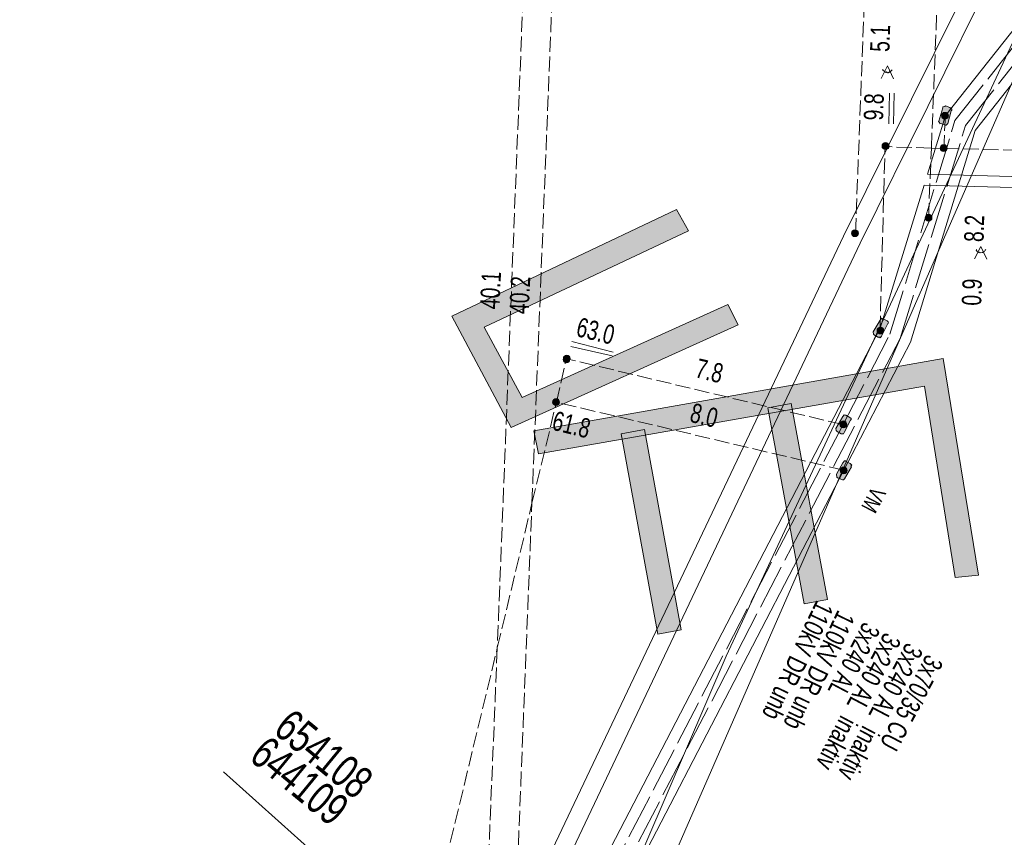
# Model space of a CAD drawing. Header units: metres. Extents: x -740 to 758, y -633 to 854.
# Tile 263 of 656: x -297 to -270, y 301 to 323. Entities that reach past the tile are written whole.
import ezdxf

# ---------------------------------------------------------------- set-up
doc = ezdxf.new("R2010")
doc.units = ezdxf.units.M
doc.header["$MEASUREMENT"] = 0
doc.linetypes.add('1248_208', pattern=[1.456, 1.248, -0.208])
doc.linetypes.add('416_125', pattern=[0.5408, 0.416, -0.1248])
for name, color, linetype in [('Grundkarte.LOVION', 7, 'Continuous'), ('Strom.LOVION', 7, 'Continuous'), ('StromBemass.LOVION', 7, 'Continuous'), ('Telko.LOVION', 7, 'Continuous')]:
    doc.layers.add(name, color=color, linetype=linetype)
doc.styles.add('ERSTELLTER_STIL_1', font='arial.ttf')

msp = doc.modelspace()

# ---------------------------------------------------------------- hatches: boundary and pattern name
at = {"layer": 'Grundkarte.LOVION', "linetype": 'Continuous', "lineweight": 18}
for points in [[(-277.844, 315.37), (-283.505, 312.806), (-284.551, 314.743), (-278.928, 317.392), (-279.252, 317.981), (-285.437, 315.041), (-283.808, 311.979), (-277.553, 314.807)], [(-283.057, 311.254), (-272.422, 313.121), (-271.582, 307.854), (-270.938, 307.917), (-271.906, 313.881), (-283.179, 311.892)], [(-276.738, 312.522), (-275.737, 307.123), (-275.099, 307.244), (-276.1, 312.644)], [(-280.776, 311.802), (-279.764, 306.286), (-279.125, 306.407), (-280.138, 311.924)]]:
    msp.add_hatch(color=254, dxfattribs=at).paths.add_polyline_path(points)
at = {"layer": 'Strom.LOVION', "linetype": 'Continuous', "lineweight": 13}
for points in [[(-271.785, 320.351), (-271.686, 320.701), (-271.672, 320.717), (-271.675, 320.746), (-271.724, 320.786), (-271.846, 320.833), (-271.86, 320.817), (-271.918, 320.811), (-271.915, 320.782), (-272.027, 320.416), (-272.041, 320.4), (-272.008, 320.374), (-272.006, 320.344), (-271.976, 320.347), (-271.869, 320.313), (-271.853, 320.3), (-271.824, 320.303)], [(-273.649, 314.937), (-273.839, 314.609), (-273.833, 314.55), (-273.801, 314.524), (-273.691, 314.46), (-273.678, 314.476), (-273.646, 314.45), (-273.606, 314.498), (-273.433, 314.84), (-273.42, 314.856), (-273.423, 314.886), (-273.455, 314.912), (-273.564, 314.975), (-273.577, 314.959), (-273.61, 314.986)], [(-274.675, 312.28), (-274.865, 311.952), (-274.859, 311.893), (-274.827, 311.867), (-274.717, 311.803), (-274.659, 311.809), (-274.632, 311.841), (-274.459, 312.183), (-274.446, 312.199), (-274.448, 312.229), (-274.481, 312.255), (-274.59, 312.318), (-274.619, 312.315), (-274.636, 312.329)], [(-274.669, 311.01), (-274.845, 310.697), (-274.837, 310.61), (-274.821, 310.596), (-274.698, 310.549), (-274.682, 310.536), (-274.653, 310.539), (-274.626, 310.571), (-274.437, 310.9), (-274.453, 310.913), (-274.426, 310.945), (-274.475, 310.985), (-274.584, 311.048), (-274.6, 311.061), (-274.63, 311.058)]]:
    msp.add_hatch(color=7, dxfattribs=at).paths.add_polyline_path(points)
at = {"layer": 'StromBemass.LOVION', "linetype": 'Continuous', "lineweight": 13}
for points in [[(-271.789, 320.503), (-271.782, 320.513), (-271.776, 320.523), (-271.772, 320.534), (-271.769, 320.545), (-271.768, 320.557), (-271.768, 320.569), (-271.769, 320.58), (-271.772, 320.592), (-271.777, 320.603), (-271.782, 320.613), (-271.789, 320.622), (-271.797, 320.631), (-271.806, 320.638), (-271.816, 320.645), (-271.827, 320.65), (-271.838, 320.653), (-271.85, 320.655), (-271.861, 320.656), (-271.873, 320.655), (-271.885, 320.653), (-271.896, 320.649), (-271.906, 320.644), (-271.916, 320.638), (-271.925, 320.63), (-271.933, 320.622), (-271.94, 320.612), (-271.946, 320.602), (-271.95, 320.591), (-271.953, 320.58), (-271.955, 320.568), (-271.955, 320.556), (-271.953, 320.545), (-271.95, 320.533), (-271.946, 320.522), (-271.94, 320.512), (-271.933, 320.503), (-271.925, 320.494), (-271.916, 320.487), (-271.906, 320.48), (-271.895, 320.475), (-271.884, 320.472), (-271.873, 320.47), (-271.861, 320.469), (-271.849, 320.47), (-271.838, 320.472), (-271.826, 320.476), (-271.816, 320.481), (-271.806, 320.487), (-271.797, 320.494)], [(-273.424, 319.666), (-273.417, 319.676), (-273.412, 319.687), (-273.407, 319.698), (-273.404, 319.709), (-273.403, 319.721), (-273.403, 319.733), (-273.404, 319.745), (-273.407, 319.757), (-273.412, 319.768), (-273.418, 319.778), (-273.425, 319.788), (-273.433, 319.797), (-273.442, 319.804), (-273.452, 319.811), (-273.463, 319.816), (-273.475, 319.82), (-273.486, 319.822), (-273.498, 319.822), (-273.51, 319.822), (-273.522, 319.819), (-273.533, 319.816), (-273.544, 319.811), (-273.554, 319.804), (-273.564, 319.796), (-273.572, 319.788), (-273.579, 319.778), (-273.585, 319.767), (-273.589, 319.756), (-273.592, 319.745), (-273.593, 319.733), (-273.593, 319.721), (-273.592, 319.709), (-273.589, 319.697), (-273.584, 319.686), (-273.578, 319.676), (-273.571, 319.666), (-273.563, 319.657), (-273.554, 319.65), (-273.544, 319.643), (-273.533, 319.638), (-273.521, 319.634), (-273.51, 319.632), (-273.498, 319.632), (-273.486, 319.632), (-273.474, 319.635), (-273.463, 319.638), (-273.452, 319.644), (-273.442, 319.65), (-273.432, 319.658)], [(-273.423, 319.664), (-273.416, 319.674), (-273.41, 319.684), (-273.406, 319.695), (-273.403, 319.706), (-273.402, 319.718), (-273.402, 319.73), (-273.403, 319.741), (-273.406, 319.753), (-273.411, 319.764), (-273.416, 319.774), (-273.423, 319.784), (-273.431, 319.792), (-273.44, 319.8), (-273.45, 319.806), (-273.461, 319.811), (-273.472, 319.814), (-273.484, 319.817), (-273.496, 319.817), (-273.507, 319.817), (-273.519, 319.814), (-273.53, 319.811), (-273.541, 319.806), (-273.551, 319.799), (-273.56, 319.792), (-273.568, 319.783), (-273.575, 319.774), (-273.58, 319.763), (-273.584, 319.752), (-273.587, 319.741), (-273.589, 319.729), (-273.589, 319.717), (-273.587, 319.706), (-273.584, 319.694), (-273.58, 319.683), (-273.574, 319.673), (-273.567, 319.664), (-273.559, 319.655), (-273.55, 319.648), (-273.54, 319.641), (-273.53, 319.636), (-273.518, 319.633), (-273.507, 319.631), (-273.495, 319.63), (-273.483, 319.631), (-273.472, 319.633), (-273.461, 319.637), (-273.45, 319.642), (-273.44, 319.648), (-273.431, 319.656)], [(-271.823, 319.612), (-271.816, 319.621), (-271.81, 319.632), (-271.806, 319.643), (-271.803, 319.654), (-271.802, 319.666), (-271.802, 319.678), (-271.803, 319.69), (-271.806, 319.701), (-271.811, 319.712), (-271.816, 319.723), (-271.823, 319.732), (-271.832, 319.741), (-271.841, 319.749), (-271.851, 319.755), (-271.862, 319.76), (-271.873, 319.764), (-271.885, 319.766), (-271.897, 319.767), (-271.908, 319.766), (-271.92, 319.764), (-271.931, 319.76), (-271.942, 319.755), (-271.952, 319.748), (-271.961, 319.741), (-271.969, 319.732), (-271.976, 319.722), (-271.982, 319.712), (-271.986, 319.701), (-271.989, 319.689), (-271.991, 319.678), (-271.991, 319.666), (-271.989, 319.654), (-271.986, 319.642), (-271.982, 319.631), (-271.976, 319.621), (-271.969, 319.611), (-271.961, 319.603), (-271.952, 319.595), (-271.942, 319.589), (-271.931, 319.584), (-271.92, 319.58), (-271.908, 319.578), (-271.896, 319.577), (-271.884, 319.578), (-271.872, 319.58), (-271.861, 319.584), (-271.85, 319.589), (-271.84, 319.595), (-271.831, 319.603)], [(-272.241, 317.695), (-272.234, 317.704), (-272.228, 317.715), (-272.224, 317.726), (-272.221, 317.737), (-272.219, 317.749), (-272.219, 317.761), (-272.221, 317.772), (-272.224, 317.784), (-272.228, 317.795), (-272.234, 317.805), (-272.241, 317.815), (-272.249, 317.823), (-272.258, 317.831), (-272.268, 317.837), (-272.279, 317.842), (-272.29, 317.846), (-272.302, 317.848), (-272.314, 317.849), (-272.326, 317.848), (-272.337, 317.846), (-272.348, 317.842), (-272.359, 317.837), (-272.369, 317.83), (-272.378, 317.823), (-272.386, 317.814), (-272.393, 317.805), (-272.399, 317.794), (-272.403, 317.783), (-272.406, 317.772), (-272.408, 317.76), (-272.408, 317.748), (-272.406, 317.736), (-272.403, 317.725), (-272.399, 317.714), (-272.393, 317.704), (-272.386, 317.694), (-272.378, 317.685), (-272.369, 317.678), (-272.359, 317.672), (-272.348, 317.667), (-272.337, 317.663), (-272.325, 317.661), (-272.313, 317.66), (-272.301, 317.661), (-272.29, 317.663), (-272.278, 317.667), (-272.268, 317.672), (-272.258, 317.678), (-272.249, 317.686)], [(-274.267, 317.269), (-274.26, 317.279), (-274.254, 317.289), (-274.25, 317.3), (-274.247, 317.312), (-274.245, 317.323), (-274.245, 317.335), (-274.247, 317.347), (-274.25, 317.359), (-274.254, 317.37), (-274.26, 317.38), (-274.267, 317.39), (-274.275, 317.399), (-274.284, 317.406), (-274.295, 317.412), (-274.305, 317.418), (-274.317, 317.421), (-274.328, 317.423), (-274.34, 317.424), (-274.352, 317.423), (-274.364, 317.421), (-274.375, 317.417), (-274.386, 317.412), (-274.396, 317.406), (-274.405, 317.398), (-274.413, 317.389), (-274.42, 317.38), (-274.426, 317.369), (-274.43, 317.358), (-274.433, 317.347), (-274.435, 317.335), (-274.435, 317.323), (-274.433, 317.311), (-274.43, 317.3), (-274.426, 317.288), (-274.42, 317.278), (-274.413, 317.268), (-274.405, 317.26), (-274.396, 317.252), (-274.385, 317.246), (-274.375, 317.241), (-274.363, 317.237), (-274.352, 317.235), (-274.34, 317.234), (-274.328, 317.235), (-274.316, 317.237), (-274.305, 317.241), (-274.294, 317.246), (-274.284, 317.253), (-274.275, 317.26)], [(-273.566, 314.59), (-273.559, 314.599), (-273.553, 314.61), (-273.549, 314.621), (-273.546, 314.632), (-273.545, 314.644), (-273.545, 314.656), (-273.546, 314.667), (-273.549, 314.679), (-273.554, 314.69), (-273.559, 314.7), (-273.566, 314.709), (-273.574, 314.718), (-273.583, 314.726), (-273.593, 314.732), (-273.604, 314.737), (-273.615, 314.74), (-273.627, 314.743), (-273.639, 314.743), (-273.65, 314.742), (-273.662, 314.74), (-273.673, 314.737), (-273.684, 314.732), (-273.694, 314.725), (-273.703, 314.718), (-273.711, 314.709), (-273.718, 314.699), (-273.723, 314.689), (-273.728, 314.678), (-273.731, 314.667), (-273.732, 314.655), (-273.732, 314.643), (-273.73, 314.632), (-273.727, 314.62), (-273.723, 314.609), (-273.717, 314.599), (-273.71, 314.589), (-273.702, 314.581), (-273.693, 314.573), (-273.683, 314.567), (-273.673, 314.562), (-273.661, 314.558), (-273.65, 314.556), (-273.638, 314.556), (-273.626, 314.556), (-273.615, 314.559), (-273.604, 314.562), (-273.593, 314.567), (-273.583, 314.574), (-273.574, 314.581)], [(-282.212, 313.793), (-282.205, 313.802), (-282.199, 313.812), (-282.195, 313.823), (-282.192, 313.834), (-282.191, 313.846), (-282.191, 313.858), (-282.192, 313.869), (-282.195, 313.88), (-282.2, 313.891), (-282.205, 313.901), (-282.212, 313.911), (-282.22, 313.919), (-282.229, 313.927), (-282.239, 313.933), (-282.249, 313.938), (-282.261, 313.941), (-282.272, 313.943), (-282.284, 313.944), (-282.295, 313.943), (-282.307, 313.941), (-282.318, 313.937), (-282.328, 313.932), (-282.338, 313.926), (-282.347, 313.919), (-282.355, 313.91), (-282.362, 313.901), (-282.367, 313.891), (-282.371, 313.88), (-282.374, 313.869), (-282.376, 313.857), (-282.376, 313.845), (-282.374, 313.834), (-282.371, 313.823), (-282.367, 313.812), (-282.361, 313.802), (-282.354, 313.792), (-282.346, 313.784), (-282.337, 313.776), (-282.328, 313.77), (-282.317, 313.765), (-282.306, 313.762), (-282.295, 313.76), (-282.283, 313.759), (-282.271, 313.76), (-282.26, 313.762), (-282.249, 313.765), (-282.238, 313.77), (-282.229, 313.777), (-282.22, 313.784)], [(-282.203, 313.816), (-282.196, 313.826), (-282.191, 313.836), (-282.187, 313.847), (-282.184, 313.859), (-282.182, 313.87), (-282.182, 313.882), (-282.184, 313.894), (-282.187, 313.905), (-282.191, 313.916), (-282.197, 313.926), (-282.204, 313.936), (-282.212, 313.944), (-282.221, 313.952), (-282.231, 313.958), (-282.242, 313.963), (-282.253, 313.967), (-282.264, 313.969), (-282.276, 313.969), (-282.288, 313.969), (-282.299, 313.966), (-282.31, 313.963), (-282.321, 313.958), (-282.331, 313.951), (-282.34, 313.944), (-282.348, 313.935), (-282.355, 313.926), (-282.361, 313.915), (-282.365, 313.904), (-282.368, 313.893), (-282.369, 313.881), (-282.369, 313.87), (-282.368, 313.858), (-282.365, 313.847), (-282.36, 313.836), (-282.355, 313.825), (-282.348, 313.816), (-282.34, 313.807), (-282.331, 313.8), (-282.321, 313.794), (-282.31, 313.789), (-282.299, 313.785), (-282.287, 313.783), (-282.275, 313.782), (-282.264, 313.783), (-282.252, 313.785), (-282.241, 313.789), (-282.23, 313.794), (-282.22, 313.8), (-282.211, 313.808)], [(-282.497, 312.62), (-282.49, 312.63), (-282.485, 312.64), (-282.48, 312.651), (-282.477, 312.663), (-282.476, 312.674), (-282.476, 312.686), (-282.478, 312.698), (-282.481, 312.71), (-282.485, 312.721), (-282.491, 312.731), (-282.498, 312.741), (-282.506, 312.749), (-282.515, 312.757), (-282.525, 312.763), (-282.536, 312.768), (-282.547, 312.772), (-282.559, 312.774), (-282.571, 312.775), (-282.583, 312.774), (-282.594, 312.772), (-282.605, 312.768), (-282.616, 312.763), (-282.626, 312.756), (-282.635, 312.749), (-282.643, 312.74), (-282.65, 312.731), (-282.656, 312.72), (-282.66, 312.709), (-282.663, 312.698), (-282.665, 312.686), (-282.665, 312.674), (-282.663, 312.662), (-282.66, 312.651), (-282.656, 312.64), (-282.65, 312.629), (-282.643, 312.62), (-282.635, 312.611), (-282.626, 312.603), (-282.616, 312.597), (-282.605, 312.592), (-282.594, 312.588), (-282.582, 312.586), (-282.57, 312.586), (-282.558, 312.586), (-282.547, 312.589), (-282.535, 312.592), (-282.525, 312.597), (-282.515, 312.604), (-282.505, 312.611)], [(-274.584, 312.004), (-274.577, 312.014), (-274.571, 312.025), (-274.567, 312.036), (-274.564, 312.047), (-274.562, 312.059), (-274.562, 312.071), (-274.564, 312.083), (-274.567, 312.095), (-274.572, 312.106), (-274.577, 312.116), (-274.584, 312.126), (-274.593, 312.135), (-274.602, 312.142), (-274.612, 312.149), (-274.623, 312.154), (-274.634, 312.158), (-274.646, 312.16), (-274.658, 312.161), (-274.67, 312.16), (-274.682, 312.157), (-274.693, 312.154), (-274.704, 312.149), (-274.714, 312.142), (-274.723, 312.134), (-274.732, 312.126), (-274.739, 312.116), (-274.744, 312.105), (-274.749, 312.094), (-274.752, 312.083), (-274.753, 312.071), (-274.753, 312.059), (-274.752, 312.047), (-274.749, 312.035), (-274.744, 312.024), (-274.738, 312.014), (-274.731, 312.004), (-274.723, 311.995), (-274.714, 311.988), (-274.704, 311.981), (-274.693, 311.976), (-274.681, 311.972), (-274.669, 311.97), (-274.657, 311.97), (-274.646, 311.97), (-274.634, 311.973), (-274.622, 311.976), (-274.612, 311.981), (-274.601, 311.988), (-274.592, 311.996)], [(-274.576, 310.736), (-274.569, 310.746), (-274.563, 310.756), (-274.559, 310.767), (-274.556, 310.779), (-274.555, 310.791), (-274.555, 310.802), (-274.556, 310.814), (-274.559, 310.826), (-274.564, 310.837), (-274.569, 310.847), (-274.576, 310.857), (-274.585, 310.865), (-274.594, 310.873), (-274.604, 310.879), (-274.615, 310.884), (-274.626, 310.888), (-274.638, 310.89), (-274.649, 310.891), (-274.661, 310.89), (-274.673, 310.888), (-274.684, 310.884), (-274.695, 310.879), (-274.705, 310.873), (-274.714, 310.865), (-274.722, 310.856), (-274.729, 310.847), (-274.735, 310.836), (-274.739, 310.825), (-274.742, 310.814), (-274.744, 310.802), (-274.743, 310.79), (-274.742, 310.778), (-274.739, 310.767), (-274.735, 310.756), (-274.729, 310.745), (-274.722, 310.736), (-274.714, 310.727), (-274.704, 310.719), (-274.694, 310.713), (-274.684, 310.708), (-274.672, 310.705), (-274.661, 310.702), (-274.649, 310.702), (-274.637, 310.702), (-274.625, 310.705), (-274.614, 310.708), (-274.603, 310.713), (-274.593, 310.72), (-274.584, 310.727)]]:
    msp.add_hatch(color=7, dxfattribs=at).paths.add_polyline_path(points)

# ---------------------------------------------------------------- linework, layer by layer
at = {"layer": 'Grundkarte.LOVION', "color": 7, "linetype": 'Continuous', "lineweight": 13}
for points in [[(-277.844, 315.37), (-277.553, 314.807), (-283.808, 311.979), (-285.437, 315.041), (-279.252, 317.981), (-278.928, 317.392), (-284.551, 314.743), (-283.505, 312.806)], [(-283.057, 311.254), (-283.179, 311.892), (-271.906, 313.881), (-270.938, 307.917), (-271.582, 307.854), (-272.422, 313.121)], [(-276.738, 312.522), (-276.1, 312.644), (-275.099, 307.244), (-275.737, 307.123)], [(-280.776, 311.802), (-280.138, 311.924), (-279.125, 306.407), (-279.764, 306.286)]]:
    msp.add_lwpolyline(points, close=True, dxfattribs=at)
at = {"layer": 'Strom.LOVION', "color": 194, "linetype": 'Continuous', "lineweight": 18}
for points in [[(-222.751, 328.81), (-232.751, 329.221), (-242.74, 329.516), (-252.716, 329.826), (-267.457, 330.202), (-268.589, 329.383), (-269.041, 328.57), (-274.658, 317.248), (-284.83, 295.83), (-286.384, 292.53), (-291.881, 278.767), (-297.566, 264.512), (-298.805, 259.499), (-299.408, 258.11), (-300.417, 256.947), (-301.695, 256.113), (-303.585, 255.189), (-305.846, 255.19), (-311.247, 254.81), (-315.179, 254.218), (-325.31, 252.637), (-347.795, 254.074)], [(-222.761, 328.307), (-232.774, 328.702), (-242.75, 329.012), (-252.742, 329.336), (-267.305, 329.7), (-268.216, 329.049), (-268.606, 328.346), (-274.196, 317.056), (-284.378, 295.593), (-285.626, 293.092), (-291.398, 278.666), (-297.08, 264.382), (-298.332, 259.353), (-298.982, 257.841), (-300.084, 256.566), (-301.444, 255.665), (-303.478, 254.697), (-305.915, 254.681), (-311.218, 253.601), (-314.969, 252.214), (-323.619, 244.408), (-331.613, 240.774)]]:
    msp.add_lwpolyline(points, dxfattribs=at)
at = {"layer": 'Strom.LOVION', "color": 1, "linetype": 'Continuous', "lineweight": 18}
for points in [[(-271.85, 320.566), (-266.865, 326.862), (-206.373, 326.953), (-176.094, 326.057), (-150.531, 324.729), (-132.992, 322.941), (-130.641, 322.624), (-122.201, 321.853), (-115.212, 320.955), (-103.816, 320.178), (-102.68, 319.89), (-101.97, 319.28), (-100.284, 318.513), (-99.013, 318.815)], [(-271.85, 320.566), (-272.342, 318.952), (-263.733, 318.715)], [(-263.734, 318.419), (-272.431, 318.648), (-273.642, 314.716)], [(-285.768, 291.216), (-285.543, 291.785), (-273.642, 314.716)]]:
    msp.add_lwpolyline(points, dxfattribs=at)
at = {"layer": 'Strom.LOVION', "color": 1, "linetype": '1248_208', "lineweight": 18}
for points in [[(-274.668, 312.059), (-273.375, 314.55), (-271.585, 320.43), (-266.732, 326.564), (-206.328, 326.647), (-176.124, 325.758), (-150.561, 324.43), (-132.915, 322.609), (-130.7, 322.323), (-122.247, 321.568), (-116.14, 320.776), (-115.261, 320.699), (-103.862, 319.893), (-102.83, 319.609), (-102.139, 319.041), (-100.327, 318.199), (-98.708, 318.564)], [(-285, 291.528), (-273.097, 314.43), (-271.291, 320.296), (-266.57, 326.27), (-206.299, 326.355), (-176.124, 325.463), (-150.575, 324.118), (-132.99, 322.32), (-130.717, 322.04), (-122.261, 321.256), (-115.301, 320.355), (-103.921, 319.591), (-102.982, 319.358), (-102.288, 318.761), (-100.341, 317.887), (-98.448, 318.324), (-98.435, 318.34)], [(-299.888, 251.989), (-285.265, 291.664), (-274.668, 312.059)]]:
    msp.add_lwpolyline(points, dxfattribs=at)
at = {"layer": 'Strom.LOVION', "color": 150, "linetype": 'Continuous', "lineweight": 18}
msp.add_lwpolyline([(-284.885, 290.948), (-284.709, 291.423), (-274.649, 310.805), (-272.806, 314.325), (-271.027, 320.159), (-266.438, 325.972), (-206.358, 326.053)], dxfattribs=at)
at = {"layer": 'Strom.LOVION', "color": 7, "linetype": 'Continuous', "lineweight": 13}
for points in [[(-271.785, 320.351), (-271.824, 320.303), (-271.853, 320.3), (-271.869, 320.313), (-271.976, 320.347), (-272.006, 320.344), (-272.008, 320.374), (-272.041, 320.4), (-272.027, 320.416), (-271.915, 320.782), (-271.918, 320.811), (-271.86, 320.817), (-271.846, 320.833), (-271.724, 320.786), (-271.675, 320.746), (-271.672, 320.717), (-271.686, 320.701)], [(-273.649, 314.937), (-273.61, 314.986), (-273.577, 314.959), (-273.564, 314.975), (-273.455, 314.912), (-273.423, 314.886), (-273.42, 314.856), (-273.433, 314.84), (-273.606, 314.498), (-273.646, 314.45), (-273.678, 314.476), (-273.691, 314.46), (-273.801, 314.524), (-273.833, 314.55), (-273.839, 314.609)], [(-274.675, 312.28), (-274.636, 312.329), (-274.619, 312.315), (-274.59, 312.318), (-274.481, 312.255), (-274.448, 312.229), (-274.446, 312.199), (-274.459, 312.183), (-274.632, 311.841), (-274.659, 311.809), (-274.717, 311.803), (-274.827, 311.867), (-274.859, 311.893), (-274.865, 311.952)], [(-274.669, 311.01), (-274.63, 311.058), (-274.6, 311.061), (-274.584, 311.048), (-274.475, 310.985), (-274.426, 310.945), (-274.453, 310.913), (-274.437, 310.9), (-274.626, 310.571), (-274.653, 310.539), (-274.682, 310.536), (-274.698, 310.549), (-274.821, 310.596), (-274.837, 310.61), (-274.845, 310.697)]]:
    msp.add_lwpolyline(points, close=True, dxfattribs=at)
at = {"layer": 'StromBemass.LOVION', "color": 7, "linetype": '416_125', "lineweight": 13}
for points in [[(-252.554, 334.512), (-271.617, 335.264), (-273.634, 335.332), (-282.209, 335.676), (-283.011, 335.716), (-284.19, 305.912), (-284.611, 295.704)], [(-283.867, 293.988), (-283.235, 309.892), (-282.209, 335.676)], [(-274.326, 317.324), (-273.634, 335.332)], [(-272.313, 317.743), (-272.235, 319.672), (-271.617, 335.264)], [(-271.85, 320.566), (-271.894, 319.661)], [(-273.65, 314.642), (-273.511, 319.724)], [(-263.719, 318.568), (-263.688, 319.458), (-269.303, 319.604), (-271.894, 319.661), (-272.235, 319.672), (-273.495, 319.711)], [(-297.061, 252.546), (-296.6, 254.483), (-295.957, 257.132), (-295.253, 260.053), (-294.356, 263.732), (-287.64, 291.624), (-287.513, 292.139), (-284.19, 305.912), (-283.235, 309.892), (-282.561, 312.677), (-282.292, 313.856)], [(-274.668, 312.059), (-282.279, 313.872)], [(-274.649, 310.805), (-282.561, 312.677)]]:
    msp.add_lwpolyline(points, dxfattribs=at)
at = {"layer": 'StromBemass.LOVION', "color": 7, "linetype": 'Continuous', "lineweight": 13}
for points in [[(-273.62, 321.59), (-273.446, 321.932), (-273.279, 321.579)], [(-273.571, 321.846), (-273.568, 321.817), (-273.488, 321.751), (-273.475, 321.767), (-273.443, 321.741), (-273.429, 321.757), (-273.413, 321.744), (-273.4, 321.76), (-273.387, 321.776), (-273.371, 321.762), (-273.358, 321.779), (-273.344, 321.795), (-273.331, 321.811), (-273.318, 321.827)], [(-273.409, 320.34), (-273.388, 321.184)], [(-273.276, 320.338), (-273.255, 321.183)], [(-271.051, 316.625), (-270.877, 316.967), (-270.71, 316.614)], [(-271.002, 316.881), (-270.986, 316.868), (-270.999, 316.852), (-270.935, 316.799), (-270.905, 316.802), (-270.889, 316.788), (-270.831, 316.794), (-270.818, 316.81), (-270.788, 316.813), (-270.775, 316.829), (-270.762, 316.845), (-270.749, 316.861), (-270.736, 316.877)], [(-282.133, 314.344), (-280.996, 314.056)], [(-282.164, 314.208), (-281.03, 313.95)]]:
    msp.add_lwpolyline(points, dxfattribs=at)
for centre, radius in [((-271.861, 320.562), 0.0936), ((-273.498, 319.727), 0.0955), ((-273.495, 319.724), 0.0937), ((-271.896, 319.672), 0.0947), ((-272.313, 317.754), 0.0942), ((-274.34, 317.329), 0.0949), ((-273.638, 314.649), 0.0938), ((-282.283, 313.851), 0.0926), ((-282.276, 313.876), 0.0937), ((-282.57, 312.68), 0.0945), ((-274.658, 312.065), 0.0955), ((-274.649, 310.796), 0.0946)]:
    msp.add_circle(centre, radius, dxfattribs=at)
at = {"layer": 'Telko.LOVION', "color": 1, "linetype": 'Continuous', "lineweight": 18}
for points in [[(-99.704, 319.383), (-114.735, 319.701), (-122.833, 321.215), (-161.78, 325.062), (-162.309, 324.582), (-162.776, 325.127), (-195.184, 325.727), (-247.211, 326.566), (-266.584, 326.712), (-268.259, 326.311), (-277.887, 305.686), (-301.955, 249.703), (-347.99, 264.68), (-361.663, 265.471)], [(-99.061, 318.855), (-99.091, 318.852), (-115.356, 319.404), (-121.657, 320.517), (-161.532, 323.889), (-162.041, 323.958), (-162.542, 323.938), (-266.995, 326.08), (-267.985, 325.629), (-268.833, 324.172), (-301.748, 248.941), (-347.997, 264.147), (-360.988, 264.916)]]:
    msp.add_lwpolyline(points, dxfattribs=at)
at = {"layer": 'Telko.LOVION', "color": 49, "linetype": 'Continuous', "lineweight": 18}
msp.add_lwpolyline([(-291.733, 302.5), (-288.802, 299.875), (-281.288, 298.6)], dxfattribs=at)

# ---------------------------------------------------------------- texts
at = {"layer": 'Strom.LOVION', "color": 7, "linetype": 'Continuous', "lineweight": 13, "insert": (-273.866, 310.381), "char_height": 0.44461, "attachment_point": 7, "rotation": 242.2466, "style": 'ERSTELLTER_STIL_1'}
msp.add_mtext('{\\A1;\\W0.71561x;VM}', dxfattribs=at)
at = {"layer": 'Strom.LOVION', "color": 194, "linetype": 'Continuous', "lineweight": 18, "char_height": 0.53355, "attachment_point": 7, "rotation": 244.247, "style": 'ERSTELLTER_STIL_1'}
for insert in [(-275.397, 307.254), (-274.809, 306.986)]:
    msp.add_mtext('{\\A1;\\W0.72384x;110kV DR unb}', dxfattribs=dict(at, insert=insert))
at = {"layer": 'Strom.LOVION', "color": 1, "linetype": 'Continuous', "lineweight": 18, "attachment_point": 7, "style": 'ERSTELLTER_STIL_1'}
for s, insert, char_height, rotation in [('{\\A1;\\W0.68549x;3x240 AL }', (-274.104, 306.658), 0.53354, 242.2462), ('{\\A1;\\W0.72435x;3x240 AL  inaktiv}', (-273.526, 306.372), 0.53355, 242.2468), ('{\\A1;\\W0.72435x;3x240 AL  inaktiv}', (-272.923, 306.091), 0.53355, 242.2468)]:
    msp.add_mtext(s, dxfattribs=dict(at, insert=insert, char_height=char_height, rotation=rotation))
at = {"layer": 'Strom.LOVION', "color": 150, "linetype": 'Continuous', "lineweight": 18, "insert": (-272.369, 305.768), "char_height": 0.53354, "attachment_point": 7, "rotation": 242.2462, "style": 'ERSTELLTER_STIL_1'}
msp.add_mtext('{\\A1;\\W0.71559x;3x70/35 CU}', dxfattribs=at)
at = {"layer": 'StromBemass.LOVION', "color": 7, "linetype": 'Continuous', "lineweight": 13, "attachment_point": 7, "style": 'ERSTELLTER_STIL_1'}
for s, insert, char_height, rotation in [('{\\A1;\\W0.71557x;5.1}', (-273.383, 322.314), 0.53355, 88.2406), ('{\\A1;\\W0.71556x;9.8}', (-273.558, 320.427), 0.53355, 88.2413), ('{\\A1;\\W0.71557x;8.2}', (-270.792, 317.08), 0.53355, 88.2406), ('{\\A1;\\W0.71557x;40.1}', (-284.127, 315.225), 0.53355, 87.2407), ('{\\A1;\\W0.71557x;40.2}', (-283.321, 315.092), 0.53355, 87.2407), ('{\\A1;\\W0.71557x;0.9}', (-270.857, 315.327), 0.53355, 88.2406), ('{\\A1;\\W0.71557x;63.0}', (-282.05, 314.495), 0.53354, 346.2455), ('{\\A1;\\W0.71557x;7.8}', (-278.771, 313.363), 0.53354, 346.2454), ('{\\A1;\\W0.71559x;61.8}', (-282.715, 311.918), 0.53354, 346.244), ('{\\A1;\\W0.71557x;8.0}', (-278.918, 312.137), 0.53354, 346.2455)]:
    msp.add_mtext(s, dxfattribs=dict(at, insert=insert, char_height=char_height, rotation=rotation))
at = {"layer": 'Telko.LOVION', "color": 220, "linetype": 'Continuous', "lineweight": 18, "char_height": 0.88922, "attachment_point": 7, "style": 'ERSTELLTER_STIL_1'}
for s, insert, rotation in [('{\\A1;\\W0.71562x;654108}', (-290.401, 303.586), 320.5841), ('{\\A1;\\W0.71561x;644109}', (-291.067, 302.842), 320.5836)]:
    msp.add_mtext(s, dxfattribs=dict(at, insert=insert, rotation=rotation))

doc.saveas('drawing.dxf')
